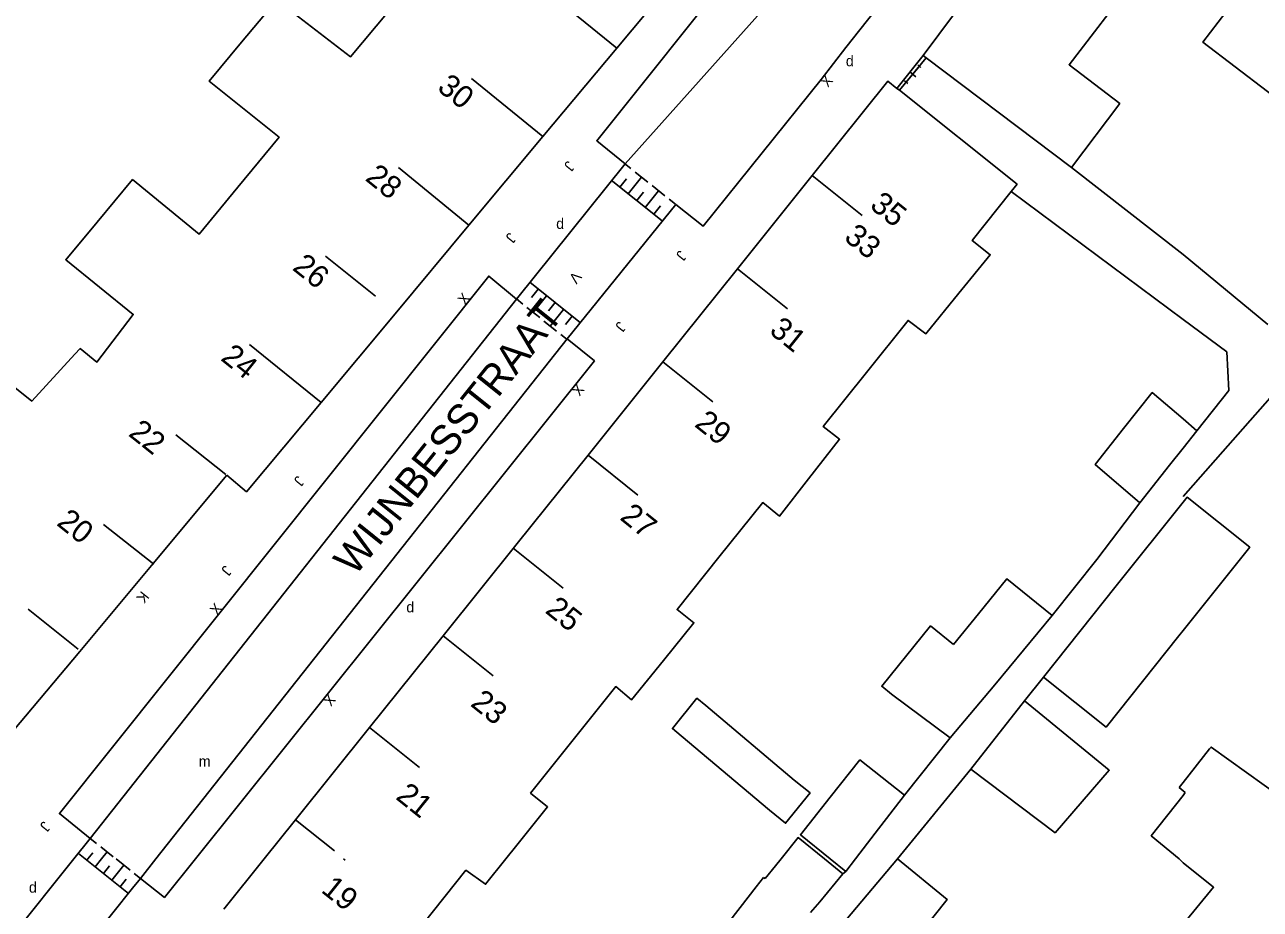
# Model space of a CAD drawing. Extents: x 134999 to 136502, y 457398 to 459002.
# Drawn here: x 135445.7 to 135503.6, y 457797.6 to 457839.1 of the extents above; entities that cross this region are included whole.
import ezdxf

# ---------------------------------------------------------------- set-up
doc = ezdxf.new("R2010")
doc.units = 0
for name, color, linetype in [('RI_DGTB_15', 7, 'Continuous'), ('RI_DGTB_2', 7, 'Continuous'), ('RI_DGTB_23', 7, 'Continuous'), ('RI_DGTB_29', 7, 'Continuous'), ('RI_DGTB_30', 7, 'Continuous'), ('RI_DGTB_31', 7, 'Continuous'), ('RI_DGTB_35', 7, 'Continuous'), ('RI_DGTB_36', 7, 'Continuous'), ('RI_DGTB_37', 7, 'Continuous'), ('RI_DGTB_4', 7, 'Continuous'), ('RI_DGTB_43', 7, 'Continuous'), ('RI_DGTB_48', 7, 'Continuous'), ('RI_DGTB_5', 7, 'Continuous'), ('RI_DGTB_53', 7, 'Continuous'), ('RI_DGTB_54', 7, 'Continuous'), ('RI_DGTB_6', 7, 'Continuous')]:
    doc.layers.add(name, color=color, linetype=linetype)

msp = doc.modelspace()

# ---------------------------------------------------------------- linework, layer by layer
at = {"layer": 'RI_DGTB_15'}
for p, q in [((135473.461, 457837.987), (135470.069, 457840.744)), ((135469.996, 457833.838), (135466.652, 457836.565)), ((135469.996, 457833.838), (135466.652, 457836.565)), ((135466.532, 457829.688), (135463.234, 457832.385)), ((135466.532, 457829.688), (135463.234, 457832.385)), ((135482.615, 457832.013), (135484.956, 457830.136)), ((135482.615, 457832.013), (135484.956, 457830.136)), ((135462.157, 457826.369), (135459.816, 457828.245)), ((135462.157, 457826.369), (135459.816, 457828.245)), ((135479.114, 457827.649), (135481.455, 457825.772)), ((135479.114, 457827.649), (135481.455, 457825.772)), ((135459.602, 457821.389), (135456.243, 457824.104)), ((135459.602, 457821.389), (135456.243, 457824.104)), ((135475.613, 457823.285), (135477.954, 457821.408)), ((135475.613, 457823.285), (135477.954, 457821.408)), ((135455.144, 457818.003), (135452.798, 457819.873)), ((135455.144, 457818.003), (135452.798, 457819.873)), ((135472.112, 457818.921), (135474.453, 457817.044)), ((135472.112, 457818.921), (135474.453, 457817.044)), ((135451.757, 457813.802), (135449.411, 457815.672)), ((135451.757, 457813.802), (135449.411, 457815.672)), ((135468.611, 457814.557), (135470.952, 457812.68)), ((135468.611, 457814.557), (135470.952, 457812.68)), ((135448.217, 457809.833), (135445.871, 457811.703)), ((135448.217, 457809.833), (135445.871, 457811.703)), ((135465.319, 457810.453), (135467.66, 457808.576)), ((135465.319, 457810.453), (135467.66, 457808.576)), ((135461.87, 457806.155), (135464.211, 457804.278)), ((135461.87, 457806.155), (135464.211, 457804.278)), ((135458.406, 457801.837), (135460.238, 457800.372)), ((135458.406, 457801.837), (135460.238, 457800.372)), ((135460.655, 457800), (135460.732, 457799.938))]:
    msp.add_line(p, q, dxfattribs=at)
at = {"layer": 'RI_DGTB_2'}
for p, q in [((135473.461, 457837.987), (135469.996, 457833.838)), ((135469.996, 457833.838), (135466.532, 457829.688)), ((135469.996, 457833.838), (135466.532, 457829.688)), ((135466.532, 457829.688), (135463.067, 457825.539)), ((135466.532, 457829.688), (135463.067, 457825.539)), ((135463.067, 457825.539), (135459.602, 457821.389)), ((135463.067, 457825.539), (135459.602, 457821.389)), ((135451.74, 457813.848), (135455.185, 457817.971)), ((135451.74, 457813.848), (135455.185, 457817.971)), ((135448.295, 457809.725), (135451.74, 457813.848)), ((135448.295, 457809.725), (135451.74, 457813.848)), ((135444.85, 457805.603), (135448.295, 457809.725)), ((135444.85, 457805.603), (135448.295, 457809.725))]:
    msp.add_line(p, q, dxfattribs=at)
for points in [[(135475.131, 457844.189), (135476.308, 457843.247), (135477.218, 457842.487), (135473.461, 457837.987)], [(135459.602, 457821.389), (135456.106, 457817.202), (135455.185, 457817.971)], [(135459.602, 457821.389), (135456.106, 457817.202), (135455.185, 457817.971)]]:
    msp.add_lwpolyline(points, dxfattribs=at)
at = {"layer": 'RI_DGTB_23'}
msp.add_lwpolyline([(135487.815, 457837.637), (135486.588, 457836.099)], dxfattribs=at)
at = {"layer": 'RI_DGTB_31'}
for p, q in [((135474.126, 457832.338), (135473.828, 457832.576)), ((135474.126, 457832.338), (135473.828, 457832.576)), ((135474.92, 457831.702), (135474.325, 457832.179)), ((135474.92, 457831.702), (135474.325, 457832.179)), ((135475.587, 457829.889), (135473.203, 457831.795)), ((135475.587, 457829.889), (135473.203, 457831.795)), ((135473.601, 457831.477), (135473.913, 457831.868)), ((135473.601, 457831.477), (135473.913, 457831.868)), ((135473.998, 457831.16), (135474.622, 457831.941)), ((135473.998, 457831.16), (135474.622, 457831.941)), ((135475.715, 457831.067), (135475.119, 457831.543)), ((135475.715, 457831.067), (135475.119, 457831.543)), ((135474.395, 457830.842), (135474.707, 457831.232)), ((135474.395, 457830.842), (135474.707, 457831.232)), ((135474.792, 457830.524), (135475.417, 457831.305)), ((135474.792, 457830.524), (135475.417, 457831.305)), ((135476.211, 457830.67), (135475.913, 457830.908)), ((135476.211, 457830.67), (135475.913, 457830.908)), ((135475.19, 457830.207), (135475.502, 457830.597)), ((135475.19, 457830.207), (135475.502, 457830.597)), ((135471.763, 457825.108), (135469.38, 457827.014)), ((135471.763, 457825.108), (135469.38, 457827.014)), ((135469.053, 457825.995), (135468.755, 457826.233)), ((135469.053, 457825.995), (135468.755, 457826.233)), ((135469.777, 457826.696), (135469.465, 457826.306)), ((135469.777, 457826.696), (135469.465, 457826.306)), ((135470.174, 457826.379), (135469.549, 457825.598)), ((135470.174, 457826.379), (135469.549, 457825.598)), ((135469.847, 457825.359), (135469.252, 457825.836)), ((135469.847, 457825.359), (135469.252, 457825.836)), ((135470.571, 457826.061), (135470.259, 457825.67)), ((135470.571, 457826.061), (135470.259, 457825.67)), ((135470.969, 457825.743), (135470.344, 457824.962)), ((135470.969, 457825.743), (135470.344, 457824.962)), ((135470.642, 457824.724), (135470.046, 457825.2)), ((135470.642, 457824.724), (135470.046, 457825.2)), ((135471.366, 457825.425), (135471.053, 457825.035)), ((135471.366, 457825.425), (135471.053, 457825.035)), ((135471.138, 457824.327), (135470.84, 457824.565)), ((135471.138, 457824.327), (135470.84, 457824.565)), ((135448.788, 457800.957), (135449.082, 457800.724)), ((135448.788, 457800.957), (135449.082, 457800.724)), ((135448.228, 457800.252), (135448.546, 457800)), ((135448.228, 457800.252), (135448.546, 457800)), ((135448.667, 457800), (135448.9, 457800.293)), ((135448.667, 457800), (135448.9, 457800.293)), ((135449.278, 457800.568), (135449.865, 457800.101)), ((135449.278, 457800.568), (135449.865, 457800.101)), ((135449.306, 457800), (135449.571, 457800.335)), ((135449.306, 457800), (135449.571, 457800.335)), ((135448.546, 457800), (135450.578, 457798.385)), ((135448.62, 457799.941), (135448.667, 457800)), ((135449.012, 457799.63), (135449.306, 457800)), ((135449.403, 457799.319), (135449.683, 457799.671)), ((135449.795, 457799.007), (135450.355, 457799.712)), ((135449.992, 457800), (135450.649, 457799.479)), ((135450.186, 457798.696), (135450.466, 457799.049)), ((135450.844, 457799.323), (135451.138, 457799.09))]:
    msp.add_line(p, q, dxfattribs=at)
at = {"layer": 'RI_DGTB_4'}
for p, q in [((135494.768, 457832.391), (135487.959, 457837.529)), ((135492.218, 457831.615), (135486.703, 457836.008)), ((135492.218, 457831.615), (135486.703, 457836.008)), ((135479.114, 457827.649), (135482.615, 457832.013)), ((135479.114, 457827.649), (135482.615, 457832.013)), ((135475.613, 457823.285), (135479.114, 457827.649)), ((135475.613, 457823.285), (135479.114, 457827.649)), ((135472.112, 457818.921), (135475.613, 457823.285)), ((135472.112, 457818.921), (135475.613, 457823.285)), ((135468.793, 457814.784), (135472.112, 457818.921)), ((135468.793, 457814.784), (135472.112, 457818.921)), ((135465.319, 457810.453), (135468.793, 457814.784)), ((135465.319, 457810.453), (135468.793, 457814.784)), ((135461.87, 457806.155), (135465.319, 457810.453)), ((135461.87, 457806.155), (135465.319, 457810.453)), ((135458.406, 457801.837), (135461.87, 457806.155)), ((135458.406, 457801.837), (135461.87, 457806.155)), ((135456.933, 457800), (135458.406, 457801.837)), ((135456.933, 457800), (135458.406, 457801.837)), ((135455.044, 457797.64), (135456.933, 457800))]:
    msp.add_line(p, q, dxfattribs=at)
for points in [[(135492.818, 457844.355), (135487.815, 457837.637)], [(135497.705, 457841.179), (135494.656, 457837.208), (135497.034, 457835.385), (135494.768, 457832.391)], [(135505.476, 457834.803), (135500.926, 457838.26), (135502.714, 457840.62)], [(135487.815, 457837.637), (135487.959, 457837.529)], [(135482.615, 457832.013), (135486.164, 457836.438), (135486.588, 457836.099)], [(135482.615, 457832.013), (135486.164, 457836.438), (135486.588, 457836.099)], [(135486.588, 457836.099), (135486.703, 457836.008)], [(135486.588, 457836.099), (135486.703, 457836.008)]]:
    msp.add_lwpolyline(points, dxfattribs=at)
at = {"layer": 'RI_DGTB_48'}
for p, q in [((135487.959, 457837.529), (135486.703, 457836.008)), ((135487.566, 457837.206), (135487.716, 457837.082)), ((135487.641, 457837.144), (135487.023, 457836.395)), ((135487.182, 457836.893), (135487.481, 457836.646)), ((135486.948, 457836.457), (135487.098, 457836.333))]:
    msp.add_line(p, q, dxfattribs=at)
at = {"layer": 'RI_DGTB_5'}
for p, q in [((135492.218, 457831.615), (135491.942, 457831.27)), ((135492.218, 457831.615), (135491.942, 457831.27)), ((135501.239, 457805.15), (135500, 457803.583)), ((135501.239, 457805.15), (135500, 457803.583)), ((135500, 457803.583), (135499.813, 457803.347)), ((135500, 457803.583), (135499.813, 457803.347)), ((135500.103, 457803.11), (135500, 457803.194)), ((135500.103, 457803.11), (135500, 457803.194)), ((135500, 457802.979), (135500.103, 457803.11)), ((135500, 457802.979), (135500.103, 457803.11)), ((135468.776, 457800.641), (135468.261, 457800)), ((135468.776, 457800.641), (135468.261, 457800)), ((135499.815, 457800), (135500, 457799.824))]:
    msp.add_line(p, q, dxfattribs=at)
for points in [[(135462.739, 457839.685), (135460.982, 457837.579), (135457.53, 457840.247), (135455.874, 457838.26)], [(135455.706, 457831.469), (135457.635, 457833.807), (135454.357, 457836.44), (135455.874, 457838.26)], [(135455.706, 457831.469), (135453.888, 457829.265), (135450.77, 457831.829), (135449.106, 457829.833)], [(135455.706, 457831.469), (135453.888, 457829.265), (135450.77, 457831.829), (135449.106, 457829.833)], [(135491.942, 457831.27), (135490.111, 457828.978), (135490.962, 457828.304), (135489.492, 457826.499)], [(135491.942, 457831.27), (135490.111, 457828.978), (135490.962, 457828.304), (135489.492, 457826.499)], [(135448.066, 457823.646), (135448.306, 457823.906), (135449.096, 457823.275), (135450.803, 457825.507), (135447.636, 457828.069), (135449.106, 457829.833)], [(135448.066, 457823.646), (135448.306, 457823.906), (135449.096, 457823.275), (135450.803, 457825.507), (135447.636, 457828.069), (135449.106, 457829.833)], [(135485.169, 457822.794), (135487.112, 457825.225), (135487.95, 457824.606), (135489.492, 457826.499)], [(135485.169, 457822.794), (135487.112, 457825.225), (135487.95, 457824.606), (135489.492, 457826.499)], [(135448.066, 457823.646), (135446.041, 457821.452), (135442.845, 457824.003), (135441.345, 457822.134)], [(135448.066, 457823.646), (135446.041, 457821.452), (135442.845, 457824.003), (135441.345, 457822.134)], [(135485.169, 457822.794), (135483.139, 457820.253), (135483.902, 457819.661), (135482.45, 457817.803)], [(135485.169, 457822.794), (135483.139, 457820.253), (135483.902, 457819.661), (135482.45, 457817.803)], [(135478.247, 457814.13), (135480.298, 457816.697), (135481.082, 457816.052), (135482.45, 457817.803)], [(135478.247, 457814.13), (135480.298, 457816.697), (135481.082, 457816.052), (135482.45, 457817.803)], [(135478.247, 457814.13), (135476.289, 457811.68), (135477.072, 457811.063), (135475.644, 457809.301)], [(135478.247, 457814.13), (135476.289, 457811.68), (135477.072, 457811.063), (135475.644, 457809.301)], [(135471.415, 457805.58), (135473.409, 457808.075), (135474.145, 457807.452), (135475.644, 457809.301)], [(135471.415, 457805.58), (135473.409, 457808.075), (135474.145, 457807.452), (135475.644, 457809.301)], [(135471.415, 457805.58), (135469.422, 457803.086), (135470.214, 457802.434), (135468.776, 457800.641)], [(135471.415, 457805.58), (135469.422, 457803.086), (135470.214, 457802.434), (135468.776, 457800.641)], [(135506.367, 457804.978), (135504.621, 457802.861), (135501.311, 457805.241), (135501.239, 457805.15)], [(135506.367, 457804.978), (135504.621, 457802.861), (135501.311, 457805.241), (135501.239, 457805.15)], [(135499.813, 457803.347), (135500, 457803.194)], [(135499.813, 457803.347), (135500, 457803.194)], [(135500, 457802.979), (135498.51, 457801.088), (135499.815, 457800)], [(135500, 457802.979), (135498.51, 457801.088), (135499.815, 457800)], [(135464.384, 457796.954), (135466.393, 457799.469), (135467.312, 457798.817), (135468.261, 457800)], [(135500, 457796.937), (135501.431, 457798.671), (135500, 457799.824)]]:
    msp.add_lwpolyline(points, dxfattribs=at)
at = {"layer": 'RI_DGTB_53'}
msp.add_line((135451.858, 457800), (135451.138, 457799.09), dxfattribs=at)
at = {"layer": 'RI_DGTB_54'}
for p, q in [((135473.849, 457832.559), (135480.99, 457840.559)), ((135473.849, 457832.559), (135468.759, 457826.23)), ((135473.849, 457832.559), (135468.759, 457826.23)), ((135494.768, 457832.391), (135500, 457828.317)), ((135494.768, 457832.391), (135500, 457828.317)), ((135491.942, 457831.27), (135500, 457825.277)), ((135491.942, 457831.27), (135500, 457825.277)), ((135471.138, 457824.362), (135476.231, 457830.659)), ((135471.138, 457824.362), (135476.231, 457830.659)), ((135503.968, 457825.041), (135500, 457828.317)), ((135503.968, 457825.041), (135500, 457828.317)), ((135468.759, 457826.23), (135448.788, 457800.957)), ((135468.759, 457826.23), (135448.788, 457800.957)), ((135471.138, 457824.362), (135451.858, 457800)), ((135471.138, 457824.362), (135451.858, 457800)), ((135500, 457816.981), (135504.665, 457822.263)), ((135500, 457816.981), (135504.665, 457822.263)), ((135489.086, 457805.667), (135486.944, 457802.984)), ((135489.086, 457805.667), (135486.944, 457802.984)), ((135448.788, 457800.957), (135448.019, 457800)), ((135448.788, 457800.957), (135448.019, 457800)), ((135448.019, 457800), (135445.089, 457796.356)), ((135451.138, 457799.09), (135450.767, 457798.629)), ((135484.052, 457799.303), (135484.195, 457799.405)), ((135450.767, 457798.629), (135447.395, 457794.435))]:
    msp.add_line(p, q, dxfattribs=at)
for points in [[(135497.336, 457854.602), (135484.201, 457838.008)], [(135480.99, 457840.559), (135479.189, 457841.99), (135472.524, 457833.644), (135473.849, 457832.559)], [(135484.201, 457838.008), (135483.031, 457836.519), (135477.502, 457829.639), (135476.231, 457830.659)], [(135468.759, 457826.23), (135467.458, 457827.303), (135447.341, 457802.125), (135448.788, 457800.957)], [(135468.759, 457826.23), (135467.458, 457827.303), (135447.341, 457802.125), (135448.788, 457800.957)], [(135500, 457825.277), (135502.051, 457823.751), (135502.151, 457821.951), (135500.645, 457820.058)], [(135500, 457825.277), (135502.051, 457823.751), (135502.151, 457821.951), (135500.645, 457820.058)], [(135453.718, 457800), (135472.415, 457823.328), (135471.138, 457824.362)], [(135453.718, 457800), (135472.415, 457823.328), (135471.138, 457824.362)], [(135493.865, 457811.406), (135495.956, 457814.034), (135497.967, 457816.688)], [(135493.865, 457811.406), (135495.956, 457814.034), (135497.967, 457816.688)], [(135493.456, 457808.518), (135492.563, 457807.41)], [(135493.456, 457808.518), (135492.563, 457807.41)], [(135490.045, 457804.204), (135486.609, 457800)], [(135490.045, 457804.204), (135486.609, 457800)], [(135453.718, 457800), (135452.26, 457798.2), (135451.138, 457799.09)]]:
    msp.add_lwpolyline(points, dxfattribs=at)
at = {"layer": 'RI_DGTB_6'}
for p, q in [((135500, 457820.61), (135500.645, 457820.058)), ((135500, 457820.61), (135500.645, 457820.058)), ((135500, 457819.246), (135500.645, 457820.058)), ((135500, 457819.246), (135500.645, 457820.058)), ((135499.364, 457818.449), (135500, 457819.246)), ((135499.364, 457818.449), (135500, 457819.246)), ((135497.967, 457816.688), (135499.364, 457818.449)), ((135497.967, 457816.688), (135499.364, 457818.449)), ((135500, 457816.717), (135496.869, 457812.795)), ((135500, 457816.717), (135496.869, 457812.795)), ((135493.456, 457808.518), (135496.869, 457812.795)), ((135493.456, 457808.518), (135496.869, 457812.795)), ((135499.805, 457810.451), (135500, 457810.695)), ((135499.805, 457810.451), (135500, 457810.695)), ((135491.174, 457808.156), (135489.086, 457805.667)), ((135491.174, 457808.156), (135489.086, 457805.667)), ((135490.045, 457804.204), (135492.563, 457807.41)), ((135490.045, 457804.204), (135492.563, 457807.41)), ((135480.417, 457799.076), (135480.901, 457799.672)), ((135484.052, 457799.303), (135483.194, 457800)), ((135483.463, 457800), (135484.195, 457799.405)), ((135484.652, 457800), (135484.195, 457799.405)), ((135479.994, 457798.689), (135480.34, 457799.134)), ((135480.34, 457799.134), (135480.417, 457799.076)), ((135484.052, 457799.303), (135482.975, 457797.988)), ((135482.975, 457797.988), (135482.544, 457797.486))]:
    msp.add_line(p, q, dxfattribs=at)
for points in [[(135500, 457820.61), (135498.556, 457821.845), (135497.214, 457820.163)], [(135500, 457820.61), (135498.556, 457821.845), (135497.214, 457820.163)], [(135497.214, 457820.163), (135495.873, 457818.481), (135497.967, 457816.688)], [(135497.214, 457820.163), (135495.873, 457818.481), (135497.967, 457816.688)], [(135500, 457810.695), (135503.121, 457814.605), (135500.184, 457816.947), (135500, 457816.717)], [(135500, 457810.695), (135503.121, 457814.605), (135500.184, 457816.947), (135500, 457816.717)], [(135493.865, 457811.406), (135491.741, 457813.126), (135490.414, 457811.486)], [(135493.865, 457811.406), (135491.741, 457813.126), (135490.414, 457811.486)], [(135490.414, 457811.486), (135489.246, 457810.043)], [(135490.414, 457811.486), (135489.246, 457810.043)], [(135493.865, 457811.406), (135492.519, 457809.781)], [(135493.865, 457811.406), (135492.519, 457809.781)], [(135489.246, 457810.043), (135488.163, 457810.918), (135485.881, 457808.093), (135486.341, 457807.721)], [(135489.246, 457810.043), (135488.163, 457810.918), (135485.881, 457808.093), (135486.341, 457807.721)], [(135499.805, 457810.451), (135496.392, 457806.175), (135493.456, 457808.518)], [(135499.805, 457810.451), (135496.392, 457806.175), (135493.456, 457808.518)], [(135492.519, 457809.781), (135491.174, 457808.156)], [(135492.519, 457809.781), (135491.174, 457808.156)], [(135489.086, 457805.667), (135486.341, 457807.721)], [(135489.086, 457805.667), (135486.341, 457807.721)], [(135476.479, 457805.773), (135476.064, 457806.11), (135477.214, 457807.529), (135477.629, 457807.192)], [(135476.479, 457805.773), (135476.064, 457806.11), (135477.214, 457807.529), (135477.629, 457807.192)], [(135477.629, 457807.192), (135481.773, 457803.696)], [(135477.629, 457807.192), (135481.773, 457803.696)], [(135492.563, 457807.41), (135495.066, 457805.361)], [(135492.563, 457807.41), (135495.066, 457805.361)], [(135480.622, 457802.277), (135476.479, 457805.773)], [(135480.622, 457802.277), (135476.479, 457805.773)], [(135490.045, 457804.204), (135493.997, 457801.223), (135496.542, 457804.152), (135495.066, 457805.361)], [(135490.045, 457804.204), (135493.997, 457801.223), (135496.542, 457804.152), (135495.066, 457805.361)], [(135486.944, 457802.984), (135484.858, 457804.637), (135483.462, 457802.886)], [(135486.944, 457802.984), (135484.858, 457804.637), (135483.462, 457802.886)], [(135480.622, 457802.277), (135481.368, 457801.672), (135482.519, 457803.091), (135481.773, 457803.696)], [(135480.622, 457802.277), (135481.368, 457801.672), (135482.519, 457803.091), (135481.773, 457803.696)], [(135483.462, 457802.886), (135482.066, 457801.135), (135483.463, 457800)], [(135483.462, 457802.886), (135482.066, 457801.135), (135483.463, 457800)], [(135486.944, 457802.984), (135485.576, 457801.203)], [(135486.944, 457802.984), (135485.576, 457801.203)], [(135483.194, 457800), (135481.96, 457801.002), (135481.162, 457800)], [(135483.194, 457800), (135481.96, 457801.002), (135481.162, 457800)], [(135485.576, 457801.203), (135484.652, 457800)], [(135485.576, 457801.203), (135484.652, 457800)], [(135480.901, 457799.672), (135481.162, 457800)], [(135486.609, 457800), (135483.023, 457795.734), (135485.481, 457793.747), (135488.94, 457798.104), (135486.609, 457800)], [(135479.994, 457798.689), (135476.773, 457794.543)]]:
    msp.add_lwpolyline(points, dxfattribs=at)

# ---------------------------------------------------------------- texts
at = {"layer": 'RI_DGTB_29'}
for height, p in [(0.499, (135484.196, 457837.136)), (0.499, (135470.621, 457829.516)), (0.499, (135470.621, 457829.516)), (0.499, (135463.597, 457811.55)), (0.499, (135463.597, 457811.55)), (0.5, (135445.91, 457798.42))]:
    msp.add_text('d', height=height, dxfattribs=at).set_placement(p)
at = {"layer": 'RI_DGTB_30'}
for s, rotation, p in [('X', 231.41385, (135483.235, 457836.773)), ('X', 231.41385, (135483.235, 457836.773)), ('V', 231.41385, (135471.46, 457827.563)), ('V', 231.41385, (135471.46, 457827.563)), ('X', 51.41386, (135466.349, 457825.914)), ('X', 51.41386, (135466.349, 457825.914)), ('X', 231.41385, (135471.593, 457822.303)), ('X', 231.41385, (135471.593, 457822.303)), ('K', 231.41385, (135451.195, 457812.584)), ('K', 231.41385, (135451.195, 457812.584)), ('X', 51.41386, (135454.734, 457811.377)), ('X', 51.41386, (135454.734, 457811.377)), ('X', 231.41385, (135459.943, 457807.768)), ('X', 231.41385, (135459.943, 457807.768))]:
    msp.add_text(s, height=0.499, rotation=rotation, dxfattribs=at).set_placement(p)
at = {"layer": 'RI_DGTB_31'}
for p in [(135471.154, 457832.738), (135471.154, 457832.738), (135468.417, 457829.377), (135468.417, 457829.377), (135476.402, 457828.547), (135476.402, 457828.547), (135473.556, 457825.213), (135473.556, 457825.213), (135458.491, 457817.986), (135458.491, 457817.986), (135455.09, 457813.789), (135455.09, 457813.789), (135446.588, 457801.8), (135446.588, 457801.8)]:
    msp.add_text('J', height=0.499, rotation=231.41385, dxfattribs=at).set_placement(p)
at = {"layer": 'RI_DGTB_35'}
msp.add_text('35', height=1.054, rotation=321.2611, dxfattribs=at).set_placement((135485.269, 457830.528))
msp.add_text('35', height=1.054, rotation=321.2611, dxfattribs=at).set_placement((135485.269, 457830.528))
at = {"layer": 'RI_DGTB_36'}
for s, rotation, p in [('30', 321.3006, (135464.994, 457836.045)), ('30', 321.3006, (135464.994, 457836.045)), ('28', 321.3006, (135461.623, 457831.823)), ('28', 321.3006, (135461.623, 457831.823)), ('33', 321.2593, (135484.061, 457829.025)), ('33', 321.2593, (135484.061, 457829.025)), ('26', 321.3006, (135458.212, 457827.631)), ('26', 321.3006, (135458.212, 457827.631)), ('31', 321.2593, (135480.56, 457824.66)), ('31', 321.2593, (135480.56, 457824.66)), ('24', 321.3006, (135454.851, 457823.397)), ('24', 321.3006, (135454.851, 457823.397)), ('29', 321.2593, (135477.058, 457820.297)), ('29', 321.2593, (135477.058, 457820.297)), ('22', 321.4569, (135450.529, 457819.856)), ('22', 321.4569, (135450.529, 457819.856)), ('20', 321.4569, (135447.162, 457815.67)), ('20', 321.4569, (135447.162, 457815.67)), ('27', 321.2593, (135473.559, 457815.932)), ('27', 321.2593, (135473.559, 457815.932)), ('25', 321.2593, (135470.057, 457811.569)), ('25', 321.2593, (135470.057, 457811.569)), ('23', 321.2593, (135466.557, 457807.204)), ('23', 321.2593, (135466.557, 457807.204)), ('21', 321.2593, (135463.054, 457802.841)), ('21', 321.2593, (135463.054, 457802.841)), ('19', 321.3258, (135459.558, 457798.478))]:
    msp.add_text(s, height=1.054, rotation=rotation, dxfattribs=at).set_placement(p)
at = {"layer": 'RI_DGTB_37'}
msp.add_text('WIJNBESSTRAAT', height=1.4, rotation=51.28822, dxfattribs=at).set_placement((135461.184, 457813.203))
msp.add_text('WIJNBESSTRAAT', height=1.4, rotation=51.28822, dxfattribs=at).set_placement((135461.184, 457813.203))
at = {"layer": 'RI_DGTB_43'}
msp.add_text('m', height=0.5, dxfattribs=at).set_placement((135453.868, 457804.324))
msp.add_text('m', height=0.5, dxfattribs=at).set_placement((135453.868, 457804.324))

doc.saveas('drawing.dxf')
